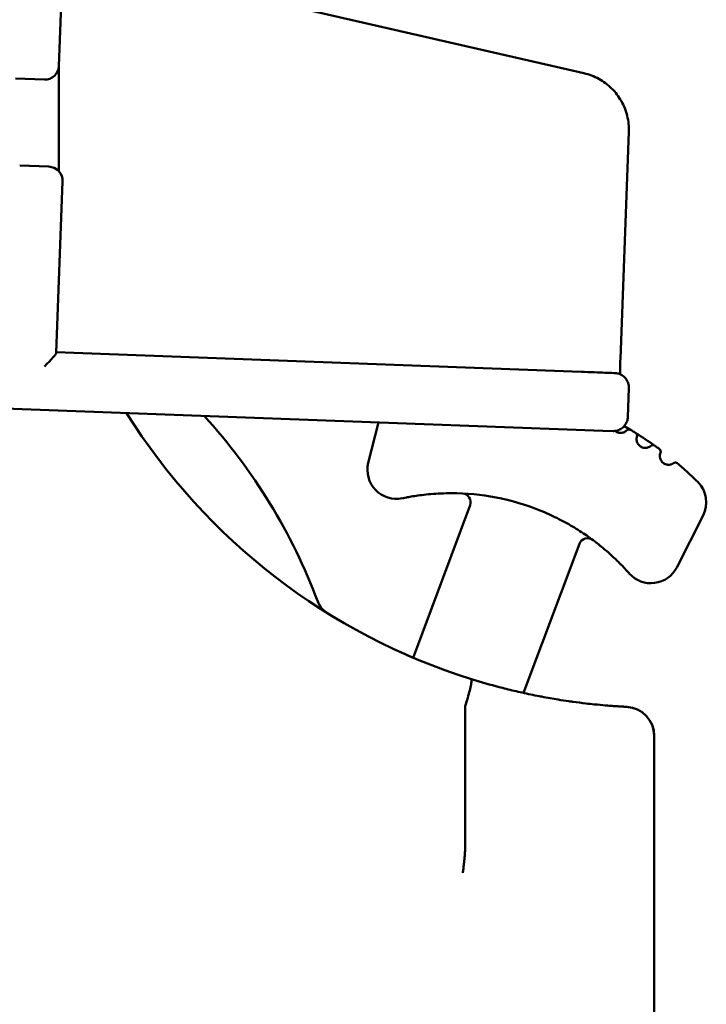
# Model space of a CAD drawing. Header units: millimetres. Extents: x 0 to 14369, y -869 to 2970.
# Tile 409 of 656: x 1752 to 1776, y 2585 to 2619. Entities that reach past the tile are written whole.
import ezdxf

# ---------------------------------------------------------------- set-up
doc = ezdxf.new("R2010")
doc.units = ezdxf.units.MM
doc.header["$LTSCALE"] = 10
doc.layers.add('Sichtbar (ISO)', color=7, linetype='Continuous', lineweight=50)

msp = doc.modelspace()

# ---------------------------------------------------------------- linework, layer by layer
at = {"layer": 'Sichtbar (ISO)'}
for p, q in [((1771.887, 2616.91), (1753.7, 2621.081)), ((1753.889, 2620.67), (1753.759, 2617.152)), ((1753.759, 2617.161), (1753.759, 2613.523)), ((1752.261, 2616.726), (1753.26, 2616.689)), ((1773.147, 2607.047), (1773.438, 2614.887)), ((1753.408, 2613.686), (1752.416, 2613.723)), ((1753.889, 2613.168), (1753.67, 2607.266)), ((1771.794, 2606.604), (1753.671, 2607.278)), ((1773.439, 2606.042), (1773.402, 2605.043)), ((1772.537, 2604.568), (1748.237, 2605.469)), ((1764.443, 2603.465), (1764.796, 2604.855)), ((1772.546, 2604.568), (1772.892, 2604.561)), ((1765.992, 2596.738), (1767.96, 2602.001)), ((1776.004, 2601.641), (1775.095, 2599.854)), ((1771.731, 2600.666), (1769.807, 2595.52)), ((1767.785, 2590.136), (1767.785, 2595.02)), ((1774.314, 2594.043), (1774.314, 2534.069)), ((1774.316, 2534.069), (1774.316, 2594.043))]:
    msp.add_line(p, q, dxfattribs=at)
for centre, radius, start, end in [((1752.398, 2613.223), 0.5, 87.8693, 88.9388), ((1753.389, 2613.187), 0.5, 357.8783, 87.8693), ((1774.466, 2616.695), 21.681, 212.0888, 252.6541), ((1744.145, 2591.731), 19.81, 20.5335, 42.355), ((1767.301, 2594.195), 12.11, 59.2473, 60.4404), ((1773.442, 2604.516), 0.1, 59.2472, 135.6918), ((1773.625, 2604.405), 0.1, 341.7812, 58.2259), ((1767.301, 2594.195), 12.11, 54.5473, 58.2275), ((1774.267, 2603.978), 0.1, 54.5471, 130.9913), ((1774.44, 2603.852), 0.1, 337.0833, 53.5282), ((1765.413, 2603.219), 1, 165.746, 281.8196), ((1775.046, 2603.374), 0.1, 49.8473, 126.2916), ((1775.113, 2602.095), 1, 333.026, 45.3215), ((1767.301, 2594.195), 8.22, 66.8903, 88.6081), ((1767.679, 2602.106), 0.3, 339.5, 87.2664), ((1772.012, 2600.561), 0.3, 53.498, 159.5), ((1774.203, 2600.308), 1, 221.5294, 333.026), ((1773.314, 2594.043), 1, 0, 87.0905), ((1773.316, 2594.043), 1, 0, 87.0952)]:
    msp.add_arc(centre, radius, start, end, dxfattribs=at)
for centre, major_axis, ratio, start_param, end_param in [((1753.26, 2617.189), (-0.35, 0.37), 0.963607, 2.365449, 3.899214), ((1753.153, 2606.797), (0.515, 0.478), 0.112767, 4.825367, 6.170911), ((1772.555, 2605.069), (-0.005, -0.501), 0.999318, 6.255603, 6.274074), ((1771.646, 2604.051), (4.007, -1.843), 0.305293, 1.184346, 1.236235), ((1771.872, 2604.474), (3.876, -2.041), 0.210577, 0.941727, 1.000722), ((1763.553, 2599.127), (-0.527, -0.85), 0.947665, 6.282746, 6.282767), ((1768.658, 2594.799), (0.866, -0.268), 0.412771, 3.142315, 3.268891)]:
    msp.add_ellipse(centre, major_axis=major_axis, ratio=ratio, start_param=start_param, end_param=end_param, dxfattribs=at)
for points, knots in [([(1773.438, 2614.887), (1773.445, 2615.071), (1773.426, 2615.256), (1773.338, 2615.614), (1773.27, 2615.787), (1773.088, 2616.108), (1772.975, 2616.256), (1772.713, 2616.514), (1772.563, 2616.626), (1772.24, 2616.803), (1772.066, 2616.869), (1771.887, 2616.91)], [1.570796, 1.570796, 1.570796, 1.570796, 1.847311, 1.847311, 2.123826, 2.123826, 2.400341, 2.400341, 2.676856, 2.676856, 2.953371, 2.953371, 2.953371, 2.953371]), ([(1773.147, 2607.047), (1773.143, 2606.943), (1773.14, 2606.838), (1773.136, 2606.663), (1773.134, 2606.589), (1773.133, 2606.521)], [0, 0, 0, 0, 0.03124183, 0.03124183, 0.05546767, 0.05546767, 0.05546767, 0.05546767]), ([(1771.794, 2606.604), (1771.952, 2606.598), (1772.106, 2606.593), (1772.379, 2606.582), (1772.503, 2606.578), (1772.708, 2606.57), (1772.792, 2606.567), (1772.911, 2606.562), (1772.941, 2606.561), (1772.962, 2606.56), (1772.964, 2606.56), (1772.967, 2606.56), (1772.969, 2606.56), (1772.972, 2606.559), (1772.975, 2606.559), (1772.982, 2606.559), (1772.985, 2606.558), (1772.996, 2606.557), (1773.004, 2606.556), (1773.02, 2606.554), (1773.027, 2606.553), (1773.059, 2606.546), (1773.082, 2606.54), (1773.149, 2606.517), (1773.191, 2606.495), (1773.273, 2606.436), (1773.312, 2606.398), (1773.374, 2606.312), (1773.399, 2606.264), (1773.433, 2606.158), (1773.441, 2606.099), (1773.439, 2606.042)], [0, 0, 0, 0, 0.0486681, 0.0486681, 0.0964609, 0.0964609, 0.1443088, 0.1443088, 0.1922349, 0.1922349, 0.195916, 0.195916, 0.1972977, 0.1972977, 0.199083, 0.199083, 0.2003032, 0.2003032, 0.2027503, 0.2027503, 0.2051554, 0.2051554, 0.2123836, 0.2123836, 0.2264333, 0.2264333, 0.2423756, 0.2423756, 0.2583061, 0.2583061, 0.2756043, 0.2756043, 0.2756043, 0.2756043]), ([(1773.402, 2605.043), (1773.402, 2605.037), (1773.401, 2605.031), (1773.4, 2605.009), (1773.398, 2604.992), (1773.386, 2604.924), (1773.369, 2604.874), (1773.32, 2604.781), (1773.287, 2604.738), (1773.21, 2604.664), (1773.166, 2604.633), (1773.07, 2604.587), (1773.018, 2604.572), (1772.952, 2604.563), (1772.939, 2604.562), (1772.923, 2604.561), (1772.92, 2604.561), (1772.913, 2604.561), (1772.91, 2604.561), (1772.905, 2604.561), (1772.902, 2604.561), (1772.898, 2604.561), (1772.897, 2604.561), (1772.894, 2604.561), (1772.893, 2604.561), (1772.892, 2604.561)], [0, 0, 0, 0, 0.001701, 0.001701, 0.00680992, 0.00680992, 0.02230378, 0.02230378, 0.03825106, 0.03825106, 0.05418233, 0.05418233, 0.07011316, 0.07011316, 0.07396193, 0.07396193, 0.07510302, 0.07510302, 0.07612458, 0.07612458, 0.07735863, 0.07735863, 0.07848449, 0.07848449, 0.07998021, 0.07998021, 0.07998021, 0.07998021]), ([(1773.371, 2604.586), (1773.371, 2604.586), (1773.367, 2604.582), (1773.361, 2604.576), (1773.355, 2604.57), (1773.345, 2604.562), (1773.334, 2604.553), (1773.322, 2604.545), (1773.307, 2604.535), (1773.29, 2604.527), (1773.274, 2604.519), (1773.254, 2604.511), (1773.233, 2604.505), (1773.212, 2604.5), (1773.189, 2604.496), (1773.165, 2604.495), (1773.141, 2604.495), (1773.117, 2604.497), (1773.093, 2604.502), (1773.069, 2604.507), (1773.045, 2604.515), (1773.023, 2604.526), (1773.002, 2604.537), (1772.982, 2604.55), (1772.964, 2604.565)], [0.0000002, 0.0000002, 0.0000002, 0.0000002, 0.0526316, 0.0526316, 0.0526316, 0.1052632, 0.1052632, 0.1052632, 0.1578947, 0.1578947, 0.1578947, 0.2105263, 0.2105263, 0.2105263, 0.2631579, 0.2631579, 0.2631579, 0.3157895, 0.3157895, 0.3157895, 0.3684211, 0.3684211, 0.3684211, 0.419048, 0.419048, 0.419048, 0.419048]), ([(1774.202, 2604.053), (1774.202, 2604.053), (1774.199, 2604.051), (1774.193, 2604.046), (1774.188, 2604.042), (1774.18, 2604.036), (1774.17, 2604.029), (1774.16, 2604.023), (1774.148, 2604.016), (1774.134, 2604.009), (1774.12, 2604.002), (1774.105, 2603.996), (1774.087, 2603.991), (1774.07, 2603.986), (1774.051, 2603.983), (1774.032, 2603.981), (1774.012, 2603.979), (1773.992, 2603.979), (1773.972, 2603.982), (1773.951, 2603.984), (1773.93, 2603.988), (1773.91, 2603.995), (1773.89, 2604.002), (1773.87, 2604.011), (1773.852, 2604.022), (1773.834, 2604.033), (1773.817, 2604.045), (1773.801, 2604.06), (1773.786, 2604.074), (1773.772, 2604.09), (1773.76, 2604.106), (1773.748, 2604.123), (1773.738, 2604.142), (1773.73, 2604.16), (1773.722, 2604.179), (1773.715, 2604.199), (1773.711, 2604.218), (1773.708, 2604.237), (1773.706, 2604.255), (1773.705, 2604.271), (1773.705, 2604.288), (1773.706, 2604.302), (1773.707, 2604.315), (1773.709, 2604.328), (1773.711, 2604.339), (1773.713, 2604.348), (1773.715, 2604.357), (1773.717, 2604.363), (1773.718, 2604.368), (1773.719, 2604.372), (1773.72, 2604.374), (1773.72, 2604.374)], [0.0000003, 0.0000003, 0.0000003, 0.0000003, 0.0588235, 0.0588235, 0.0588235, 0.1176471, 0.1176471, 0.1176471, 0.1764706, 0.1764706, 0.1764706, 0.2352941, 0.2352941, 0.2352941, 0.2941176, 0.2941176, 0.2941176, 0.3529412, 0.3529412, 0.3529412, 0.4117647, 0.4117647, 0.4117647, 0.4705882, 0.4705882, 0.4705882, 0.5294118, 0.5294118, 0.5294118, 0.5882353, 0.5882353, 0.5882353, 0.6470588, 0.6470588, 0.6470588, 0.7058824, 0.7058824, 0.7058824, 0.7647059, 0.7647059, 0.7647059, 0.8235294, 0.8235294, 0.8235294, 0.8823529, 0.8823529, 0.8823529, 0.9411765, 0.9411765, 0.9411765, 1, 1, 1, 1]), ([(1774.533, 2603.813), (1774.533, 2603.813), (1774.532, 2603.813), (1774.532, 2603.812), (1774.532, 2603.811), (1774.531, 2603.81), (1774.53, 2603.808), (1774.53, 2603.806), (1774.529, 2603.804), (1774.528, 2603.802), (1774.527, 2603.8), (1774.526, 2603.797), (1774.525, 2603.794), (1774.524, 2603.791), (1774.523, 2603.788), (1774.522, 2603.785), (1774.521, 2603.782), (1774.52, 2603.778), (1774.519, 2603.774), (1774.518, 2603.771), (1774.517, 2603.767), (1774.516, 2603.763), (1774.515, 2603.759), (1774.514, 2603.755), (1774.514, 2603.75), (1774.513, 2603.746), (1774.512, 2603.742), (1774.512, 2603.737), (1774.511, 2603.733), (1774.51, 2603.728), (1774.51, 2603.723), (1774.51, 2603.719), (1774.509, 2603.714), (1774.509, 2603.709), (1774.509, 2603.704), (1774.509, 2603.699), (1774.509, 2603.694), (1774.509, 2603.689), (1774.509, 2603.684), (1774.509, 2603.679), (1774.51, 2603.674), (1774.51, 2603.67), (1774.511, 2603.665), (1774.511, 2603.66), (1774.512, 2603.655), (1774.513, 2603.65), (1774.513, 2603.645), (1774.514, 2603.64), (1774.515, 2603.635), (1774.516, 2603.63), (1774.518, 2603.624), (1774.519, 2603.619), (1774.521, 2603.613), (1774.522, 2603.608), (1774.524, 2603.602), (1774.526, 2603.596), (1774.529, 2603.589), (1774.531, 2603.583), (1774.534, 2603.576), (1774.537, 2603.569), (1774.541, 2603.561), (1774.545, 2603.554), (1774.549, 2603.546), (1774.554, 2603.538), (1774.559, 2603.53), (1774.565, 2603.522), (1774.571, 2603.514), (1774.577, 2603.506), (1774.584, 2603.498), (1774.591, 2603.491), (1774.598, 2603.483), (1774.605, 2603.476), (1774.614, 2603.469), (1774.622, 2603.462), (1774.63, 2603.455), (1774.639, 2603.449), (1774.648, 2603.443), (1774.657, 2603.437), (1774.667, 2603.432), (1774.677, 2603.427), (1774.687, 2603.422), (1774.698, 2603.418), (1774.708, 2603.414), (1774.719, 2603.41), (1774.73, 2603.407), (1774.741, 2603.404), (1774.752, 2603.402), (1774.764, 2603.4), (1774.775, 2603.398), (1774.787, 2603.397), (1774.798, 2603.397), (1774.81, 2603.396), (1774.821, 2603.397), (1774.833, 2603.398), (1774.844, 2603.399), (1774.855, 2603.4), (1774.866, 2603.402), (1774.877, 2603.404), (1774.888, 2603.407), (1774.898, 2603.41), (1774.908, 2603.413), (1774.918, 2603.417), (1774.926, 2603.421), (1774.935, 2603.424), (1774.944, 2603.428), (1774.951, 2603.432), (1774.958, 2603.436), (1774.964, 2603.44), (1774.97, 2603.443), (1774.975, 2603.447), (1774.979, 2603.45), (1774.982, 2603.452), (1774.985, 2603.454), (1774.986, 2603.455), (1774.986, 2603.455)], [0, 0, 0, 0, 0.0263158, 0.0263158, 0.0263158, 0.0526316, 0.0526316, 0.0526316, 0.0789474, 0.0789474, 0.0789474, 0.1052632, 0.1052632, 0.1052632, 0.1315789, 0.1315789, 0.1315789, 0.1578947, 0.1578947, 0.1578947, 0.1842105, 0.1842105, 0.1842105, 0.2105263, 0.2105263, 0.2105263, 0.2368421, 0.2368421, 0.2368421, 0.2631579, 0.2631579, 0.2631579, 0.2894737, 0.2894737, 0.2894737, 0.3157895, 0.3157895, 0.3157895, 0.3421053, 0.3421053, 0.3421053, 0.3684211, 0.3684211, 0.3684211, 0.3947368, 0.3947368, 0.3947368, 0.4210526, 0.4210526, 0.4210526, 0.4473684, 0.4473684, 0.4473684, 0.4736842, 0.4736842, 0.4736842, 0.5, 0.5, 0.5, 0.5263158, 0.5263158, 0.5263158, 0.5526316, 0.5526316, 0.5526316, 0.5789474, 0.5789474, 0.5789474, 0.6052632, 0.6052632, 0.6052632, 0.6315789, 0.6315789, 0.6315789, 0.6578947, 0.6578947, 0.6578947, 0.6842105, 0.6842105, 0.6842105, 0.7105263, 0.7105263, 0.7105263, 0.7368421, 0.7368421, 0.7368421, 0.7631579, 0.7631579, 0.7631579, 0.7894737, 0.7894737, 0.7894737, 0.8157895, 0.8157895, 0.8157895, 0.8421053, 0.8421053, 0.8421053, 0.8684211, 0.8684211, 0.8684211, 0.8947368, 0.8947368, 0.8947368, 0.9210526, 0.9210526, 0.9210526, 0.9473684, 0.9473684, 0.9473684, 0.9736842, 0.9736842, 0.9736842, 1, 1, 1, 1]), ([(1774.521, 2603.78), (1774.515, 2603.76), (1774.509, 2603.731), (1774.509, 2603.69), (1774.509, 2603.684), (1774.51, 2603.677)], [0, 0, 0, 0, 0.01672389, 0.01672389, 0.01996778, 0.01996778, 0.01996778, 0.01996778]), ([(1774.743, 2603.404), (1774.747, 2603.403), (1774.749, 2603.403), (1774.75, 2603.402), (1774.75, 2603.402), (1774.75, 2603.402)], [0, 0, 0, 0, 0.00825599, 0.00825599, 0.01051491, 0.01051491, 0.01051491, 0.01051491]), ([(1775.11, 2603.451), (1775.234, 2603.346), (1775.339, 2603.254), (1775.428, 2603.173), (1775.516, 2603.093), (1775.589, 2603.024), (1775.647, 2602.97), (1775.705, 2602.915), (1775.747, 2602.874), (1775.775, 2602.846), (1775.803, 2602.819), (1775.816, 2602.806), (1775.816, 2602.806)], [0, 0, 0, 0, 0.25, 0.25, 0.25, 0.5, 0.5, 0.5, 0.75, 0.75, 0.75, 1, 1, 1, 1]), ([(1767.501, 2602.412), (1767.373, 2602.415), (1767.249, 2602.415), (1767.127, 2602.413), (1767.006, 2602.41), (1766.888, 2602.405), (1766.774, 2602.398), (1766.659, 2602.39), (1766.549, 2602.381), (1766.445, 2602.37), (1766.342, 2602.359), (1766.246, 2602.347), (1766.158, 2602.335), (1766.071, 2602.323), (1765.992, 2602.31), (1765.926, 2602.299), (1765.86, 2602.288), (1765.806, 2602.278), (1765.762, 2602.269), (1765.717, 2602.261), (1765.682, 2602.254), (1765.657, 2602.248), (1765.632, 2602.243), (1765.618, 2602.24), (1765.618, 2602.24)], [0, 0, 0, 0, 0.125, 0.125, 0.125, 0.25, 0.25, 0.25, 0.375, 0.375, 0.375, 0.5, 0.5, 0.5, 0.625, 0.625, 0.625, 0.75, 0.75, 0.75, 0.875, 0.875, 0.875, 1, 1, 1, 1]), ([(1773.455, 2599.645), (1773.455, 2599.645), (1773.442, 2599.66), (1773.416, 2599.688), (1773.39, 2599.717), (1773.353, 2599.758), (1773.302, 2599.813), (1773.25, 2599.867), (1773.186, 2599.935), (1773.109, 2600.012), (1773.032, 2600.089), (1772.942, 2600.176), (1772.839, 2600.269), (1772.737, 2600.362), (1772.623, 2600.462), (1772.499, 2600.563), (1772.375, 2600.664), (1772.241, 2600.767), (1772.095, 2600.872), (1771.95, 2600.976), (1771.791, 2601.083), (1771.622, 2601.187), (1771.453, 2601.292), (1771.274, 2601.394), (1771.09, 2601.489), (1770.907, 2601.585), (1770.72, 2601.673), (1770.528, 2601.755)], [0, 0, 0, 0, 0.111111, 0.111111, 0.111111, 0.222222, 0.222222, 0.222222, 0.333333, 0.333333, 0.333333, 0.444444, 0.444444, 0.444444, 0.555556, 0.555556, 0.555556, 0.666667, 0.666667, 0.666667, 0.777778, 0.777778, 0.777778, 0.888889, 0.888889, 0.888889, 1, 1, 1, 1]), ([(1762.696, 2598.68), (1762.728, 2598.597), (1762.776, 2598.512), (1762.893, 2598.375), (1762.959, 2598.319), (1763.026, 2598.278)], [0, 0, 0, 0, 0.03471297, 0.03471297, 0.06612181, 0.06612181, 0.06612181, 0.06612181]), ([(1768.002, 2596), (1768.009, 2595.997), (1768.013, 2595.98), (1768.011, 2595.949), (1768.009, 2595.917), (1768.002, 2595.872), (1767.991, 2595.814), (1767.98, 2595.757), (1767.964, 2595.687), (1767.945, 2595.609), (1767.925, 2595.53), (1767.902, 2595.443), (1767.876, 2595.352), (1767.851, 2595.26), (1767.822, 2595.164), (1767.792, 2595.067)], [0, 0, 0, 0, 0.2, 0.2, 0.2, 0.4, 0.4, 0.4, 0.6, 0.6, 0.6, 0.8, 0.8, 0.8, 1, 1, 1, 1]), ([(1768.002, 2596), (1768.013, 2595.996), (1768.025, 2595.993), (1768.036, 2595.989), (1768.35, 2595.892), (1768.659, 2595.804), (1768.963, 2595.724), (1769.042, 2595.703), (1769.12, 2595.683), (1769.199, 2595.663), (1769.386, 2595.616), (1769.573, 2595.572), (1769.756, 2595.532), (1769.954, 2595.487), (1770.15, 2595.447), (1770.339, 2595.41), (1770.369, 2595.404), (1770.398, 2595.399), (1770.428, 2595.393), (1770.626, 2595.356), (1770.818, 2595.322), (1771.003, 2595.292), (1771.127, 2595.272), (1771.249, 2595.253), (1771.367, 2595.236), (1771.413, 2595.23), (1771.459, 2595.223), (1771.505, 2595.217), (1771.661, 2595.195), (1771.811, 2595.176), (1771.954, 2595.16), (1772.053, 2595.148), (1772.148, 2595.138), (1772.24, 2595.128), (1772.279, 2595.124), (1772.317, 2595.121), (1772.355, 2595.117), (1772.479, 2595.105), (1772.596, 2595.094), (1772.703, 2595.086), (1772.777, 2595.08), (1772.848, 2595.074), (1772.914, 2595.069), (1772.942, 2595.067), (1772.97, 2595.065), (1772.997, 2595.064), (1773.087, 2595.058), (1773.167, 2595.053), (1773.237, 2595.049), (1773.284, 2595.046), (1773.327, 2595.044), (1773.365, 2595.042)], [0, 0, 0, 0, 0.004711, 0.004711, 0.004711, 0.1332465, 0.1332465, 0.1332465, 0.1666667, 0.1666667, 0.1666667, 0.2465793, 0.2465793, 0.2465793, 0.3333333, 0.3333333, 0.3333333, 0.3469046, 0.3469046, 0.3469046, 0.4383408, 0.4383408, 0.4383408, 0.5, 0.5, 0.5, 0.5242741, 0.5242741, 0.5242741, 0.6080837, 0.6080837, 0.6080837, 0.6666667, 0.6666667, 0.6666667, 0.6917394, 0.6917394, 0.6917394, 0.7751692, 0.7751692, 0.7751692, 0.8333333, 0.8333333, 0.8333333, 0.8585302, 0.8585302, 0.8585302, 0.9427349, 0.9427349, 0.9427349, 1, 1, 1, 1]), ([(1773.143, 2595.054), (1773.083, 2595.058), (1773.025, 2595.062), (1772.968, 2595.066), (1772.958, 2595.066), (1772.949, 2595.067), (1772.939, 2595.068)], [0.365674, 0.365674, 0.365674, 0.365674, 0.6666667, 0.6666667, 0.6666667, 0.7165017, 0.7165017, 0.7165017, 0.7165017]), ([(1767.704, 2589.318), (1767.705, 2589.327), (1767.706, 2589.335), (1767.715, 2589.388), (1767.723, 2589.438), (1767.737, 2589.549), (1767.744, 2589.61), (1767.757, 2589.747), (1767.764, 2589.823), (1767.776, 2589.979), (1767.781, 2590.057), (1767.785, 2590.136)], [-0.09581972, -0.09581972, -0.09581972, -0.09581972, -0.09149083, -0.09149083, -0.06999676, -0.06999676, -0.04798474, -0.04798474, -0.02364025, -0.02364025, -0.00000394, -0.00000394, -0.00000394, -0.00000394])]:
    msp.add_open_spline(points, degree=3, knots=knots, dxfattribs=at)
for points in [[(1774.527, 2603.801), (1774.526, 2603.797), (1774.524, 2603.792), (1774.523, 2603.787)], [(1774.519, 2603.62), (1774.524, 2603.601), (1774.531, 2603.582), (1774.539, 2603.565)], [(1774.611, 2603.471), (1774.639, 2603.447), (1774.665, 2603.432), (1774.688, 2603.422)], [(1775.11, 2603.451), (1775.13, 2603.434), (1775.146, 2603.42), (1775.159, 2603.409)], [(1765.564, 2596.926), (1765.706, 2596.862), (1765.849, 2596.799), (1765.992, 2596.738)], [(1773.143, 2595.054), (1773.216, 2595.05), (1773.29, 2595.046), (1773.365, 2595.042)], [(1773.365, 2595.042), (1773.366, 2595.042), (1773.366, 2595.042), (1773.367, 2595.042)]]:
    msp.add_open_spline(points, degree=3, dxfattribs=at)

doc.saveas('drawing.dxf')
